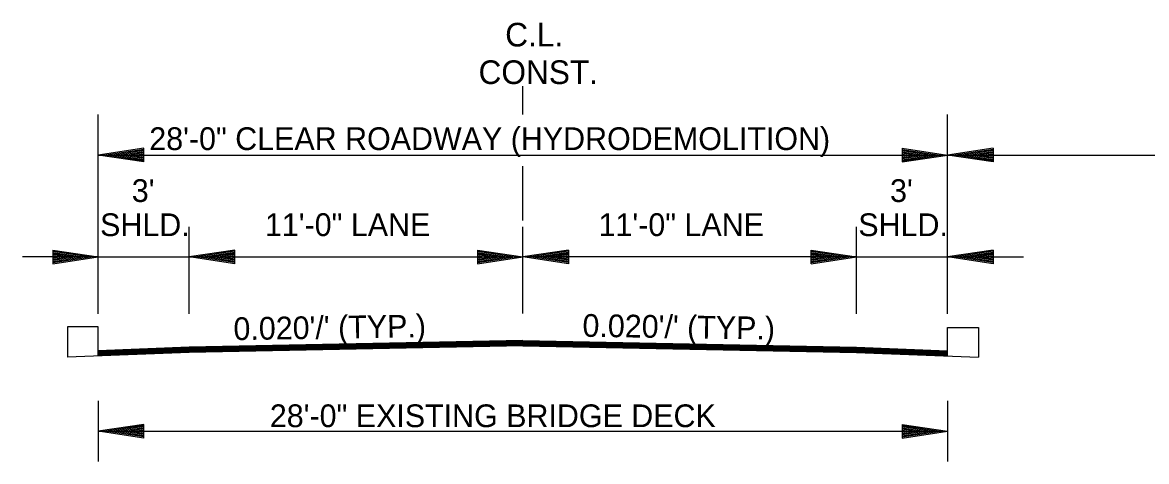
# Model space of a CAD drawing. Extents: x 542112 to 1930787, y -1968972 to 596640.
# Drawn here: x 544395.3 to 544765.9, y -1960540.2 to -1960395.5 of the extents above; entities that cross this region are included whole.
import ezdxf

# ---------------------------------------------------------------- set-up
doc = ezdxf.new("R2010")
doc.units = 0
doc.layers.add('R_Border', color=7, linetype='Continuous')
doc.layers.add('R_Draft', color=7, linetype='Continuous')

msp = doc.modelspace()

# ---------------------------------------------------------------- linework, layer by layer
at = {"layer": 'R_Border'}
for p, q in [((544420.26, -1960495.83), (544410.09, -1960495.83)), ((544410.09, -1960495.83), (544410.09, -1960505.84)), ((544420.26, -1960505.44), (544420.26, -1960495.83)), ((544700.26, -1960496.03), (544710.43, -1960496.03)), ((544700.26, -1960505.44), (544700.26, -1960496.03)), ((544710.43, -1960496.03), (544710.43, -1960505.84))]:
    msp.add_line(p, q, dxfattribs=at)
at = {"layer": 'R_Draft'}
for p, q in [((544560.26, -1960425.81), (544560.26, -1960416.51)), ((544420.26, -1960491.59), (544420.26, -1960425.86)), ((544700.26, -1960491.59), (544700.26, -1960425.86)), ((544435.26, -1960436.97), (544420.26, -1960439.22)), ((544420.26, -1960439.22), (544700.26, -1960439.22)), ((544435.26, -1960441.47), (544420.26, -1960439.22)), ((544435.26, -1960437.35), (544422.77, -1960439.22)), ((544435.26, -1960441.1), (544422.77, -1960439.22)), ((544435.26, -1960437.73), (544425.35, -1960439.22)), ((544435.26, -1960440.72), (544425.35, -1960439.22)), ((544435.26, -1960438.11), (544427.84, -1960439.22)), ((544435.26, -1960440.34), (544427.84, -1960439.22)), ((544435.26, -1960438.49), (544430.39, -1960439.22)), ((544435.26, -1960439.95), (544430.39, -1960439.22)), ((544435.26, -1960438.87), (544432.89, -1960439.22)), ((544435.26, -1960439.58), (544432.89, -1960439.22)), ((544435.26, -1960441.47), (544435.26, -1960436.97)), ((544685.26, -1960436.97), (544700.26, -1960439.22)), ((544685.26, -1960436.97), (544685.26, -1960441.47)), ((544685.26, -1960437.35), (544697.76, -1960439.22)), ((544685.26, -1960437.73), (544695.18, -1960439.22)), ((544685.26, -1960438.11), (544692.68, -1960439.22)), ((544685.26, -1960438.5), (544690.14, -1960439.22)), ((544685.26, -1960438.87), (544687.63, -1960439.22)), ((544685.26, -1960441.47), (544700.26, -1960439.22)), ((544685.26, -1960439.96), (544690.14, -1960439.22)), ((544685.26, -1960440.72), (544695.18, -1960439.22)), ((544685.26, -1960441.1), (544697.76, -1960439.22)), ((544685.26, -1960440.34), (544692.68, -1960439.22)), ((544685.26, -1960439.58), (544687.63, -1960439.22)), ((544715.26, -1960436.97), (544700.26, -1960439.22)), ((544715.26, -1960441.47), (544700.26, -1960439.22)), ((544700.26, -1960439.22), (545070.27, -1960439.22)), ((544715.26, -1960437.35), (544702.77, -1960439.22)), ((544715.26, -1960441.1), (544702.77, -1960439.22)), ((544715.26, -1960437.73), (544705.35, -1960439.22)), ((544715.26, -1960440.72), (544705.35, -1960439.22)), ((544715.26, -1960438.11), (544707.84, -1960439.22)), ((544715.26, -1960440.34), (544707.84, -1960439.22)), ((544715.26, -1960438.5), (544710.39, -1960439.22)), ((544715.26, -1960439.96), (544710.39, -1960439.22)), ((544715.26, -1960438.87), (544712.89, -1960439.22)), ((544715.26, -1960439.58), (544712.89, -1960439.22)), ((544715.26, -1960436.97), (544715.26, -1960441.47)), ((544560.26, -1960460.75), (544560.26, -1960442.84)), ((544450.26, -1960491.59), (544450.26, -1960462.87)), ((544560.26, -1960491.42), (544560.26, -1960462.87)), ((544670.26, -1960491.59), (544670.26, -1960462.87)), ((544700.26, -1960491.59), (544700.26, -1960462.87)), ((544420.26, -1960472.76), (544395.26, -1960472.76)), ((544405.26, -1960470.51), (544420.26, -1960472.76)), ((544405.26, -1960470.51), (544405.26, -1960475.01)), ((544405.26, -1960470.89), (544417.76, -1960472.76)), ((544405.26, -1960471.27), (544415.18, -1960472.76)), ((544405.26, -1960471.64), (544412.68, -1960472.76)), ((544405.26, -1960472.03), (544410.14, -1960472.76)), ((544405.26, -1960472.41), (544407.63, -1960472.76)), ((544405.26, -1960475.01), (544420.26, -1960472.76)), ((544405.26, -1960473.5), (544410.14, -1960472.76)), ((544405.26, -1960474.25), (544415.18, -1960472.76)), ((544405.26, -1960474.64), (544417.76, -1960472.76)), ((544405.26, -1960473.88), (544412.68, -1960472.76)), ((544405.26, -1960473.11), (544407.63, -1960472.76)), ((544420.26, -1960472.76), (544450.26, -1960472.76)), ((544465.26, -1960470.51), (544450.26, -1960472.76)), ((544465.26, -1960475.01), (544450.26, -1960472.76)), ((544450.26, -1960472.76), (544560.26, -1960472.76)), ((544465.26, -1960470.89), (544452.77, -1960472.76)), ((544465.26, -1960474.64), (544452.77, -1960472.76)), ((544465.26, -1960471.27), (544455.35, -1960472.76)), ((544465.26, -1960474.25), (544455.35, -1960472.76)), ((544465.26, -1960471.64), (544457.84, -1960472.76)), ((544465.26, -1960473.88), (544457.84, -1960472.76)), ((544465.26, -1960472.03), (544460.39, -1960472.76)), ((544465.26, -1960473.49), (544460.39, -1960472.76)), ((544465.26, -1960472.41), (544462.89, -1960472.76)), ((544465.26, -1960473.11), (544462.89, -1960472.76)), ((544465.26, -1960475.01), (544465.26, -1960470.51)), ((544545.26, -1960470.51), (544560.26, -1960472.76)), ((544545.26, -1960470.51), (544545.26, -1960475.01)), ((544545.26, -1960470.89), (544557.76, -1960472.76)), ((544545.26, -1960471.27), (544555.18, -1960472.76)), ((544545.26, -1960471.64), (544552.68, -1960472.76)), ((544545.26, -1960472.03), (544550.14, -1960472.76)), ((544545.26, -1960472.41), (544547.63, -1960472.76)), ((544545.26, -1960475.01), (544560.26, -1960472.76)), ((544545.26, -1960473.5), (544550.14, -1960472.76)), ((544545.26, -1960474.25), (544555.18, -1960472.76)), ((544545.26, -1960474.64), (544557.76, -1960472.76)), ((544545.26, -1960473.88), (544552.68, -1960472.76)), ((544545.26, -1960473.11), (544547.63, -1960472.76)), ((544575.26, -1960470.51), (544560.26, -1960472.76)), ((544670.26, -1960472.76), (544560.26, -1960472.76)), ((544575.26, -1960475.01), (544560.26, -1960472.76)), ((544575.26, -1960470.89), (544562.77, -1960472.76)), ((544575.26, -1960474.64), (544562.77, -1960472.76)), ((544575.26, -1960471.27), (544565.35, -1960472.76)), ((544575.26, -1960474.25), (544565.35, -1960472.76)), ((544575.26, -1960471.64), (544567.84, -1960472.76)), ((544575.26, -1960473.88), (544567.84, -1960472.76)), ((544575.26, -1960472.03), (544570.39, -1960472.76)), ((544575.26, -1960473.5), (544570.39, -1960472.76)), ((544575.26, -1960472.41), (544572.89, -1960472.76)), ((544575.26, -1960473.11), (544572.89, -1960472.76)), ((544575.26, -1960470.51), (544575.26, -1960475.01)), ((544655.26, -1960470.51), (544670.26, -1960472.76)), ((544655.26, -1960475.01), (544655.26, -1960470.51)), ((544655.26, -1960470.89), (544667.76, -1960472.76)), ((544655.26, -1960471.27), (544665.18, -1960472.76)), ((544655.26, -1960471.64), (544662.68, -1960472.76)), ((544655.26, -1960472.03), (544660.14, -1960472.76)), ((544655.26, -1960472.41), (544657.63, -1960472.76)), ((544655.26, -1960475.01), (544670.26, -1960472.76)), ((544655.26, -1960473.49), (544660.14, -1960472.76)), ((544655.26, -1960474.25), (544665.18, -1960472.76)), ((544655.26, -1960474.64), (544667.76, -1960472.76)), ((544655.26, -1960473.88), (544662.68, -1960472.76)), ((544655.26, -1960473.11), (544657.63, -1960472.76)), ((544670.26, -1960472.76), (544700.26, -1960472.76)), ((544715.26, -1960470.51), (544700.26, -1960472.76)), ((544715.26, -1960475.01), (544700.26, -1960472.76)), ((544700.26, -1960472.76), (544725.26, -1960472.76)), ((544715.26, -1960470.89), (544702.77, -1960472.76)), ((544715.26, -1960474.64), (544702.77, -1960472.76)), ((544715.26, -1960471.27), (544705.35, -1960472.76)), ((544715.26, -1960474.25), (544705.35, -1960472.76)), ((544715.26, -1960471.64), (544707.84, -1960472.76)), ((544715.26, -1960473.88), (544707.84, -1960472.76)), ((544715.26, -1960472.03), (544710.39, -1960472.76)), ((544715.26, -1960473.5), (544710.39, -1960472.76)), ((544715.26, -1960472.41), (544712.89, -1960472.76)), ((544715.26, -1960473.11), (544712.89, -1960472.76)), ((544715.26, -1960470.51), (544715.26, -1960475.01)), ((544450.26, -1960502.57), (544420.26, -1960503.77)), ((544450.26, -1960502.87), (544420.26, -1960504.07)), ((544560.26, -1960500.37), (544450.26, -1960502.57)), ((544560.27, -1960500.67), (544450.26, -1960502.87)), ((544560.27, -1960500.97), (544450.26, -1960503.17)), ((544560.28, -1960501.27), (544450.26, -1960503.47)), ((544560.29, -1960501.57), (544450.26, -1960503.77)), ((544560.29, -1960501.87), (544450.26, -1960504.07)), ((544560.3, -1960502.04), (544450.26, -1960504.24)), ((544560.23, -1960501.87), (544670.26, -1960504.07)), ((544560.23, -1960502.04), (544670.26, -1960504.24)), ((544560.24, -1960501.27), (544670.26, -1960503.47)), ((544560.24, -1960501.57), (544670.26, -1960503.77)), ((544560.25, -1960500.97), (544670.26, -1960503.17)), ((544560.26, -1960500.37), (544670.26, -1960502.57)), ((544560.26, -1960500.67), (544670.26, -1960502.87)), ((544670.26, -1960502.57), (544700.26, -1960503.77)), ((544670.26, -1960502.87), (544700.26, -1960504.07)), ((544450.26, -1960504.24), (544410.09, -1960505.84)), ((544450.26, -1960503.17), (544420.26, -1960504.37)), ((544450.26, -1960503.47), (544420.26, -1960504.67)), ((544450.26, -1960503.77), (544420.26, -1960504.97)), ((544450.26, -1960504.07), (544420.26, -1960505.27)), ((544670.26, -1960503.17), (544700.26, -1960504.37)), ((544670.26, -1960503.47), (544700.26, -1960504.67)), ((544670.26, -1960503.77), (544700.26, -1960504.97)), ((544670.26, -1960504.07), (544700.26, -1960505.27)), ((544670.26, -1960504.24), (544710.43, -1960505.84)), ((544420.26, -1960520.23), (544420.26, -1960540.23)), ((544700.26, -1960520.23), (544700.26, -1960540.23)), ((544435.26, -1960527.98), (544420.26, -1960530.23)), ((544435.26, -1960528.35), (544422.77, -1960530.23)), ((544435.26, -1960528.73), (544425.35, -1960530.23)), ((544435.26, -1960532.48), (544435.26, -1960527.98)), ((544685.26, -1960527.98), (544700.26, -1960530.23)), ((544685.26, -1960527.98), (544685.26, -1960532.48)), ((544685.26, -1960528.35), (544697.76, -1960530.23)), ((544685.26, -1960528.73), (544695.18, -1960530.23)), ((544420.26, -1960530.23), (544700.26, -1960530.23)), ((544435.26, -1960532.48), (544420.26, -1960530.23)), ((544435.26, -1960532.1), (544422.77, -1960530.23)), ((544435.26, -1960531.72), (544425.35, -1960530.23)), ((544435.26, -1960529.11), (544427.84, -1960530.23)), ((544435.26, -1960531.34), (544427.84, -1960530.23)), ((544435.26, -1960529.49), (544430.39, -1960530.23)), ((544435.26, -1960530.95), (544430.39, -1960530.23)), ((544435.26, -1960529.87), (544432.89, -1960530.23)), ((544435.26, -1960530.58), (544432.89, -1960530.23)), ((544685.26, -1960529.11), (544692.68, -1960530.23)), ((544685.26, -1960529.5), (544690.14, -1960530.23)), ((544685.26, -1960529.87), (544687.63, -1960530.23)), ((544685.26, -1960532.48), (544700.26, -1960530.23)), ((544685.26, -1960530.96), (544690.14, -1960530.23)), ((544685.26, -1960531.72), (544695.18, -1960530.23)), ((544685.26, -1960532.1), (544697.76, -1960530.23)), ((544685.26, -1960531.34), (544692.68, -1960530.23)), ((544685.26, -1960530.58), (544687.63, -1960530.23))]:
    msp.add_line(p, q, dxfattribs=at)

# ---------------------------------------------------------------- texts
for s, height, p in [('C.L.', 7.8, (544554.42, -1960403.41)), ('CONST.', 7.8, (544545.63, -1960415.78)), ('28\'-0" CLEAR ROADWAY (HYDRODEMOLITION)', 7.5, (544437.07, -1960437.55)), ("3' ", 7.5, (544431.31, -1960454.67)), ("3' ", 7.5, (544681.31, -1960454.67)), ('SHLD.', 7.5, (544420.85, -1960465.92)), ('11\'-0" LANE', 7.5, (544475.2, -1960465.9)), ('11\'-0" LANE', 7.5, (544585.2, -1960465.9)), ('SHLD.', 7.5, (544670.85, -1960465.92)), ('28\'-0" EXISTING BRIDGE DECK', 7.5, (544476.82, -1960528.9))]:
    msp.add_text(s, height=height, dxfattribs=at).set_placement(p)
for rotation, p in [(0.8719, (544464.88, -1960500.22)), (359.1281, (544579.86, -1960499.09))]:
    msp.add_text("0.020'/' (TYP.)", height=7.5, rotation=rotation, dxfattribs=at).set_placement(p)

doc.saveas('drawing.dxf')
